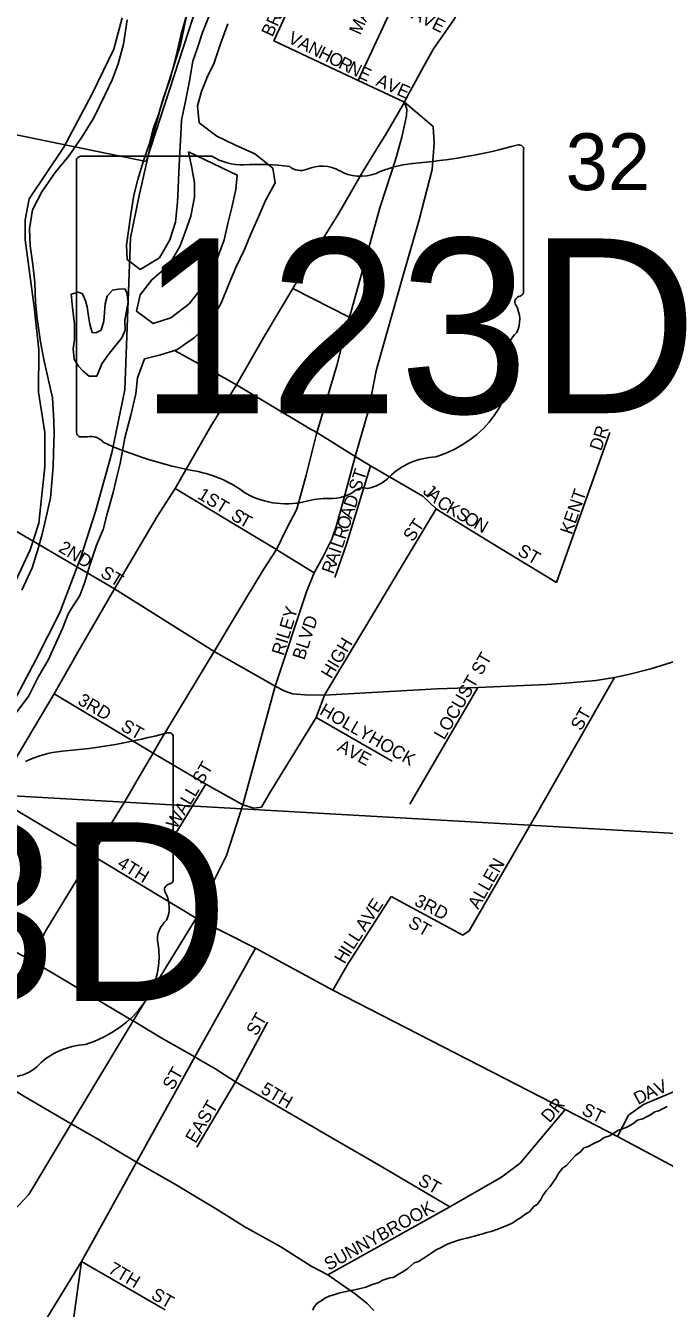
# Model space of a CAD drawing. Extents: x 0 to 1064, y 0 to 440.
# Drawn here: x 161.9 to 169.43, y 373.56 to 388.69 of the extents above; entities that cross this region are included whole.
import ezdxf

# ---------------------------------------------------------------- set-up
doc = ezdxf.new("R2010")
doc.units = 0
for name, color, linetype in [('GM_X_City_Street', 7, 'Continuous'), ('GM_X_City_Street_Text', 7, 'Continuous'), ('GM_X_Corporation', 7, 'Continuous'), ('GM_X_Major_River', 7, 'Continuous'), ('GM_X_Minor_River', 7, 'Continuous'), ('GM_X_Section', 7, 'Continuous'), ('GM_X_Section_Text', 7, 'Continuous'), ('GM_X_State_Location', 7, 'Continuous'), ('GM_X_State_Route', 7, 'Continuous'), ('GM_X_State_Shield', 7, 'Continuous')]:
    doc.layers.add(name, color=color, linetype=linetype)

msp = doc.modelspace()

# ---------------------------------------------------------------- linework, layer by layer
at = {"layer": 'GM_X_City_Street'}
for points in [[(164.828, 388.512), (165.095, 389.096), (165.372, 389.698), (165.515, 390.008), (165.643, 390.503), (165.705, 390.776), (165.822, 391.092), (165.953, 391.409), (166.152, 391.937), (166.284, 392.339), (166.649, 393.289)], [(165.823, 388.041), (166.303, 389.077), (166.72, 390.008)], [(164.828, 388.512), (165.823, 388.041), (166.368, 387.787)], [(164.846, 380.9), (165.213, 382.012), (165.303, 382.234), (165.412, 382.427), (165.511, 382.634), (165.562, 382.782), (165.644, 383.067), (165.788, 383.609), (165.944, 384.152), (166.036, 384.62), (166.089, 384.814), (166.223, 385.287), (166.351, 385.733), (166.543, 386.4), (166.696, 386.993), (166.718, 387.299), (166.708, 387.5), (166.368, 387.787)], [(165.053, 385.588), (165.719, 385.252)], [(163.665, 384.853), (164.242, 384.535)], [(164.242, 384.535), (164.388, 384.455), (165.21, 383.961), (165.234, 383.948)], [(165.234, 383.948), (165.337, 383.892), (165.788, 383.609), (165.936, 383.519)], [(168.163, 382.121), (168.79, 383.891)], [(165.547, 382.179), (165.687, 382.573), (165.969, 383.499)], [(165.936, 383.519), (165.969, 383.499), (166.586, 383.139), (166.742, 382.991), (166.759, 382.98)], [(163.665, 383.232), (164.308, 382.842), (164.349, 382.818)], [(165.432, 380.8), (166.742, 382.991)], [(166.759, 382.98), (167.394, 382.59), (168.163, 382.121)], [(162.948, 382.047), (161.595, 382.838)], [(164.349, 382.818), (164.86, 382.511), (164.896, 382.488)], [(164.896, 382.488), (165.303, 382.234)], [(167.059, 377.964), (167.134, 378.013), (167.925, 379.391), (168.846, 381)], [(162.236, 380.807), (163.405, 380.11), (164.026, 379.742), (164.462, 379.5)], [(163.911, 378.161), (164.121, 378.604), (164.271, 378.9), (164.462, 379.5), (164.846, 380.9)], [(166.434, 379.509), (167.234, 380.884)], [(164.462, 379.5), (164.591, 379.46), (164.683, 379.473), (164.774, 379.631), (165.328, 380.53), (165.426, 380.791), (165.432, 380.8)], [(165.328, 380.53), (166.223, 380.015)], [(161.515, 379.598), (162.682, 378.906), (163.911, 378.161), (164.612, 377.807), (165.523, 377.313), (168.266, 375.904), (168.882, 375.589), (170.126, 374.923), (171.448, 374.24), (172.31, 373.804), (172.559, 373.667), (172.84, 373.543), (174.387, 373.333), (174.992, 373.255), (175.861, 373.155), (177.972, 372.901), (178.741, 372.789), (179.647, 372.661), (180.36, 372.518), (180.767, 372.42), (181.114, 372.292), (181.801, 372.009), (182.536, 371.675), (183.103, 371.432)], [(163.686, 379.185), (164.026, 379.742)], [(165.721, 377.65), (166.211, 378.419)], [(166.211, 378.419), (167.059, 377.964)], [(160.72, 378.319), (161.949, 377.676), (163.127, 376.976)], [(168.882, 375.589), (169.011, 375.838), (169.189, 375.963), (171.988, 377.149), (172.208, 377.243), (172.589, 377.535), (172.77, 377.755), (173.001, 378.018), (173.218, 378.202), (173.393, 378.303), (173.414, 378.308)], [(162.438, 375.738), (162.438, 375.738), (163.17, 376.951), (163.911, 378.161)], [(163.283, 375.417), (163.509, 375.822), (163.895, 376.526), (164.612, 377.807)], [(165.523, 377.313), (165.706, 377.626), (165.721, 377.65)], [(163.127, 376.976), (163.17, 376.951), (163.501, 376.752), (163.895, 376.526), (163.967, 376.484)], [(163.919, 375.461), (164.375, 376.233), (164.753, 376.937)], [(163.967, 376.484), (164.131, 376.389), (164.375, 376.233), (165.352, 375.668), (165.364, 375.66)], [(165.465, 373.954), (166.905, 374.759), (167.514, 375.107), (167.734, 375.274), (168.266, 375.904)], [(160.982, 373.85), (161.45, 374.387), (161.94, 374.902), (162.438, 375.738)], [(165.364, 375.66), (166.065, 375.252)], [(162.695, 374.353), (163.209, 375.286), (163.283, 375.417)], [(166.065, 375.252), (166.112, 375.225), (166.905, 374.759)], [(161.354, 372.147), (162.562, 374.112), (162.695, 374.353)], [(162.144, 371.267), (162.292, 372.179), (162.562, 374.112)], [(162.562, 374.112), (163.546, 373.543)]]:
    msp.add_lwpolyline(points, dxfattribs=at)
at = {"layer": 'GM_X_Corporation'}
msp.add_lwpolyline([(155.357, 388.724), (163.323, 387.088), (165.467, 393.673)], dxfattribs=at)
at = {"layer": 'GM_X_Major_River'}
for points in [[(161.756, 380.537), (161.938, 380.787), (162.054, 381.015), (162.168, 381.207), (162.239, 381.363), (162.335, 381.58), (162.407, 381.76), (162.54, 381.97), (162.598, 382.126), (162.658, 382.325), (162.737, 382.561), (162.815, 382.747), (162.868, 382.946), (162.935, 383.182), (162.976, 383.369), (163.017, 383.526), (163.073, 383.829), (163.141, 384.094), (163.202, 384.348), (163.219, 384.536), (163.304, 384.759), (163.493, 384.809), (163.683, 384.865), (163.893, 385.012), (164.073, 385.189), (164.207, 385.417), (164.297, 385.64), (164.382, 385.838), (164.484, 386.048), (164.555, 386.223), (164.646, 386.433), (164.73, 386.626), (164.844, 386.836), (164.818, 387.007), (164.604, 387.176), (164.377, 387.279), (164.155, 387.388), (163.947, 387.545), (163.928, 387.746), (163.974, 387.915), (164.046, 388.09), (164.123, 388.252), (164.201, 388.475), (164.286, 388.71)], [(163.098, 388.758), (163.055, 388.473), (162.994, 388.238), (162.922, 388.051), (162.839, 387.877), (162.704, 387.601), (162.565, 387.373), (162.414, 387.158), (162.251, 386.956), (162.093, 386.729), (161.984, 386.519), (161.948, 386.295), (161.955, 386.094), (161.986, 385.874), (162.01, 385.655), (162.017, 385.424), (162.036, 385.235), (162.077, 384.96), (162.12, 384.734), (162.169, 384.508), (162.218, 384.3), (162.235, 384.026), (162.237, 383.874), (162.231, 383.649), (162.227, 383.491), (162.21, 383.303), (162.193, 383.121), (162.152, 382.928), (162.097, 382.692), (162.05, 382.523), (161.978, 382.294), (161.855, 382.03)], [(163.791, 388.783), (163.737, 388.59), (163.689, 388.385), (163.649, 388.227), (163.608, 388.07), (163.523, 387.829), (163.47, 387.636), (163.405, 387.474), (163.357, 387.287), (163.292, 387.094), (163.225, 386.876), (163.178, 386.689), (163.142, 386.465), (163.113, 386.271), (163.09, 386.102), (163.098, 385.931), (163.252, 385.812), (163.48, 385.952), (163.601, 386.162), (163.667, 386.373), (163.692, 386.609), (163.702, 386.773), (163.707, 386.962), (163.719, 387.192), (163.731, 387.411), (163.741, 387.575), (163.783, 387.78), (163.831, 388.016), (163.874, 388.27), (163.927, 388.427), (163.986, 388.608), (164.064, 388.807)], [(163.822, 387.202), (163.86, 387.012), (163.892, 386.835), (163.893, 386.665), (163.851, 386.441), (163.779, 386.242), (163.721, 386.086), (163.594, 385.87), (163.389, 385.693), (163.251, 385.514), (163.209, 385.321), (163.406, 385.176), (163.614, 385.244), (163.83, 385.408), (163.975, 385.593), (164.089, 385.791), (164.166, 385.953), (164.244, 386.164), (164.286, 386.357), (164.333, 386.545), (164.381, 386.756)], [(164.381, 386.756), (164.398, 386.926), (163.822, 387.202)], [(163.037, 385.009), (163.076, 385.099), (163.073, 385.215), (163.109, 385.427), (163.094, 385.542), (163.07, 385.586), (162.998, 385.581), (162.924, 385.571), (162.862, 385.5), (162.841, 385.409), (162.833, 385.306), (162.824, 385.203), (162.791, 385.1), (162.729, 385.065), (162.687, 385.072), (162.659, 385.17), (162.643, 385.262), (162.628, 385.372), (162.606, 385.445), (162.571, 385.525), (162.523, 385.545), (162.438, 385.523)], [(162.438, 385.523), (162.452, 385.364), (162.477, 385.169), (162.478, 384.987), (162.463, 384.877), (162.472, 384.756), (162.525, 384.675), (162.578, 384.613), (162.649, 384.557), (162.74, 384.554), (162.799, 384.699), (162.874, 384.806), (162.968, 384.926), (163.037, 385.009)]]:
    msp.add_lwpolyline(points, dxfattribs=at)
at = {"layer": 'GM_X_Minor_River'}
for points in [[(167.802, 374.677), (167.845, 374.7), (167.895, 374.76), (167.938, 374.79), (167.976, 374.844), (168.001, 374.892), (168.039, 374.946), (168.088, 374.999), (168.132, 375.059), (168.157, 375.101), (168.183, 375.149), (168.233, 375.215), (168.282, 375.244), (168.344, 375.316), (168.388, 375.364), (168.449, 375.411), (168.487, 375.453), (168.529, 375.464), (168.603, 375.505), (168.677, 375.54), (168.726, 375.575), (168.781, 375.592), (168.824, 375.616), (168.886, 375.657), (168.953, 375.68), (169.002, 375.703), (169.063, 375.738), (169.119, 375.78), (169.18, 375.797), (169.223, 375.82), (169.272, 375.843), (169.321, 375.879), (169.37, 375.89), (169.419, 375.919), (169.468, 375.942)], [(165.283, 373.54), (165.308, 373.582), (165.34, 373.623), (165.383, 373.647), (165.432, 373.682), (165.481, 373.706), (165.548, 373.722), (165.597, 373.74), (165.646, 373.751), (165.719, 373.767), (165.78, 373.778), (165.835, 373.789), (165.914, 373.812), (166, 373.846), (166.061, 373.863), (166.116, 373.892), (166.196, 373.921), (166.238, 373.926), (166.306, 373.967), (166.349, 373.991), (166.411, 374.032), (166.485, 374.097), (166.534, 374.115), (166.608, 374.162), (166.681, 374.209), (166.743, 374.25), (166.804, 374.279), (166.866, 374.314), (166.939, 374.343), (166.994, 374.36), (167.049, 374.377), (167.104, 374.388), (167.147, 374.399), (167.196, 374.41), (167.245, 374.428), (167.293, 374.439), (167.342, 374.456), (167.391, 374.467), (167.458, 374.49), (167.519, 374.513), (167.587, 374.542), (167.648, 374.571), (167.691, 374.6), (167.74, 374.63), (167.802, 374.677)]]:
    msp.add_lwpolyline(points, dxfattribs=at)
at = {"layer": 'GM_X_Section'}
for points in [[(174.69, 395.328), (173.24, 378.953), (161.194, 379.638), (161.24, 379.825), (161.654, 380.519), (162.02, 381.209), (162.303, 381.767), (162.553, 382.422), (162.727, 382.958), (162.917, 383.651), (163.071, 384.393), (163.138, 386.186), (163.239, 386.687), (163.391, 387.344), (163.49, 387.718), (163.729, 388.465), (163.816, 388.881)], [(163.038, 388.781), (162.94, 388.414), (162.687, 387.885), (162.353, 387.256), (161.941, 386.646), (161.894, 386.399), (161.895, 386.162), (162, 385.372), (162.057, 384.868), (162.053, 384.365), (162.128, 383.891), (162.126, 383.485), (162.058, 382.82), (161.955, 382.507), (161.632, 381.816), (161.242, 381.115), (160.83, 380.499), (160.589, 380.262), (160.43, 380.223), (160.237, 380.281), (160.018, 380.498), (160.024, 380.8), (160.036, 390.151)]]:
    msp.add_lwpolyline(points, dxfattribs=at)
msp.add_lwpolyline([(173.24, 378.953), (171.779, 362.681), (154.997, 363.776), (155.935, 373.677), (156.378, 374.577), (156.573, 375.555), (156.756, 375.891), (157.25, 376.081), (157.673, 376.303), (158.214, 376.674), (158.798, 377.128), (159.365, 377.596), (159.885, 378.1), (160.442, 378.683), (160.665, 378.927), (160.889, 379.256), (161.065, 379.537), (161.194, 379.638)], close=True, dxfattribs=at)
at = {"layer": 'GM_X_State_Route'}
for points in [[(166.599, 388.212), (166.71, 388.416), (166.958, 388.771), (167.02, 388.896)], [(166.393, 387.631), (166.398, 387.706), (166.368, 387.787), (166.395, 387.839), (166.48, 387.994), (166.599, 388.212)], [(166.368, 387.787), (166.14, 387.395), (166.066, 387.275)], [(166.281, 387.161), (166.339, 387.375), (166.393, 387.626), (166.393, 387.631)], [(166.066, 387.275), (166.022, 387.204), (165.876, 386.961), (165.59, 386.472), (165.336, 386.061), (165.053, 385.588), (164.725, 385.044), (164.388, 384.455), (164.085, 383.965), (163.665, 383.232), (163.451, 382.901), (162.948, 382.047)], [(165.735, 385.308), (165.928, 386), (166.08, 386.539), (166.216, 386.963), (166.28, 387.158), (166.281, 387.161)], [(165.343, 383.913), (165.572, 384.683), (165.719, 385.252), (165.735, 385.308)], [(164.126, 381.308), (164.387, 381.747), (164.707, 382.275), (164.86, 382.511), (164.975, 382.745), (165.1, 382.987), (165.209, 383.388), (165.337, 383.892), (165.343, 383.913)], [(162.948, 382.047), (162.515, 381.302), (162.236, 380.807), (161.515, 379.598), (160.906, 378.636), (160.763, 378.391)], [(164.126, 381.308), (162.948, 382.047)], [(166.875, 380.871), (167.234, 380.884), (168.048, 380.92), (168.267, 380.933), (168.449, 380.949), (168.627, 380.966), (168.846, 381), (169.026, 381.04), (169.274, 381.102), (169.995, 381.326), (170.583, 381.519), (171.84, 381.946)], [(163.297, 379.925), (163.405, 380.11), (163.488, 380.253), (164.126, 381.308)], [(164.126, 381.308), (164.126, 381.308), (164.846, 380.9), (164.959, 380.84), (165.05, 380.809), (165.194, 380.796), (165.426, 380.791), (166.753, 380.867), (166.875, 380.871)], [(161.233, 376.459), (161.658, 377.163), (161.949, 377.676), (162.149, 378.028), (162.595, 378.765), (162.682, 378.906), (163.072, 379.539), (163.297, 379.925)], [(164.499, 374.516), (164.139, 374.74), (163.669, 375.02), (163.209, 375.286), (162.76, 375.551), (162.438, 375.738), (161.879, 376.065), (161.233, 376.459)], [(165.457, 373.958), (165.27, 374.057), (164.913, 374.285), (164.513, 374.508), (164.499, 374.516)], [(166.009, 373.536), (165.928, 373.617), (165.793, 373.729), (165.675, 373.81), (165.465, 373.954), (165.457, 373.958)]]:
    msp.add_lwpolyline(points, dxfattribs=at)
at = {"layer": 'GM_X_State_Shield'}
for p, q in [((167.775, 385.554), (167.775, 387.229)), ((162.502, 387.095), (162.502, 383.893)), ((164.098, 387.15), (162.554, 387.15)), ((167.775, 385.555), (167.775, 385.554)), ((163.642, 378.621), (163.642, 380.296)), ((163.642, 378.621), (163.642, 378.621))]:
    msp.add_line(p, q, dxfattribs=at)
for centre, major_axis, start_param, end_param in [((165.897, 391.515), (5.592, 0), 4.814394, 5.042369), ((167.717, 387.236), (0.0587, 0), 6.141152, 7.989035), ((162.562, 387.102), (0.0611, 0), 1.712693, 3.28349), ((164.466, 387.522), (0.593, 0), 4.042523, 4.731795), ((164.663, 385.352), (2.127, 0), 1.404758, 1.657858), ((165.145, 387.118), (0.171, 0), 3.836095, 5.185415), ((165.396, 386.748), (0.355, 0), 0.950623, 2.079405), ((166.61, 386.172), (1.125, 0), 1.699011, 2.107814), ((165.855, 387.256), (0.428, 0), 4.081561, 5.145723), ((167.762, 385.431), (0.0909, 0), 1.883978, 3.671073), ((167.713, 385.548), (0.0628, 0), 5.05454, 6.418171), ((167.184, 385.22), (0.545, 0), 5.934695, 6.695948), ((167.986, 384.853), (0.397, 0), 2.387724, 3.262537), ((166.21, 384.64), (1.399, 0), 5.101752, 6.440018), ((162.563, 383.886), (0.0616, 0), 3.00124, 4.508301), ((162.572, 384.214), (0.47, 0), 4.665946, 4.897461), ((162.669, 383.708), (0.17, 0), 0.519207, 1.627899), ((164.81, 386.585), (4.038, 0), 4.195997, 4.488961), ((166.8, 382.994), (0.766, 0), 1.647645, 2.488434), ((163.606, 382.454), (1.264, 0), 0.823519, 1.323587), ((165.881, 383.142), (0.12, 0), 1.147584, 2.315152), ((165.829, 383.583), (0.452, 0), 4.937069, 5.64225), ((164.972, 383.692), (0.802, 0), 4.026481, 4.996735), ((165.436, 382.585), (0.659, 0), 1.495662, 1.94098), ((165.494, 383.453), (0.427, 0), 4.691044, 5.507374), ((161.764, 384.582), (5.592, 0), 4.814394, 5.042369), ((163.584, 380.303), (0.0587, 0), 6.141152, 7.989035), ((162.477, 379.239), (1.125, 0), 1.699011, 2.107814), ((163.629, 378.498), (0.0909, 0), 1.883978, 3.671073), ((163.579, 378.615), (0.0628, 0), 5.05454, 6.418171), ((163.051, 378.286), (0.545, 0), 5.934695, 6.695948), ((163.852, 377.92), (0.397, 0), 2.387724, 3.262537), ((162.077, 377.707), (1.399, 0), 5.101752, 6.440018), ((162.667, 376.061), (0.766, 0), 1.647645, 2.488434), ((161.696, 376.649), (0.452, 0), 4.937069, 5.64225)]:
    msp.add_ellipse(centre, major_axis=major_axis, ratio=0.8, start_param=start_param, end_param=end_param, dxfattribs=at)

# ---------------------------------------------------------------- texts
at = {"layer": 'GM_X_City_Street_Text'}
for s, height, rotation, p in [('MAXWELL', 0.1515, 65.9568, (165.847, 388.571)), ('BRIDGE', 0.1515, 64.9119, (164.811, 388.548)), ('AVE', 0.1515, 333.435, (166.439, 388.782)), ('V', 0.152, 333.4936, (164.983, 388.495)), ('A', 0.152, 333.5204, (165.102, 388.435)), ('N', 0.152, 333.4936, (165.221, 388.376)), ('H', 0.152, 333.5055, (165.341, 388.316)), ('O', 0.152, 333.4936, (165.46, 388.257)), ('R', 0.152, 333.5103, (165.579, 388.197)), ('N', 0.152, 333.5204, (165.687, 388.144)), ('E', 0.152, 335.5449, (165.811, 388.082)), ('AVE', 0.1515, 336.036, (166.021, 387.989)), ('DR', 0.1515, 71.5687, (168.69, 383.665)), ('ST', 0.1515, 71.5738, (165.849, 383.185)), ('J', 0.152, 317.2264, (166.576, 383.184)), ('KENT', 0.1515, 71.0774, (168.343, 382.678)), ('1ST', 0.1515, 329.0346, (163.918, 383.12)), ('D', 0.152, 72.3877, (165.791, 382.989)), ('A', 0.152, 317.2264, (166.625, 383.138)), ('C', 0.152, 324.131, (166.738, 383.035)), ('K', 0.152, 330.2427, (166.85, 382.955)), ('S', 0.152, 327.204, (164.309, 382.877)), ('T', 0.152, 331.0018, (164.408, 382.814)), ('A', 0.152, 72.4086, (165.75, 382.862)), ('S', 0.152, 330.2799, (166.966, 382.889)), ('O', 0.152, 330.266, (167.059, 382.836)), ('R', 0.152, 72.2288, (165.673, 382.62)), ('O', 0.152, 72.4197, (165.71, 382.735)), ('ST', 0.1515, 55.2978, (166.466, 382.592)), ('N', 0.152, 330.2427, (167.174, 382.77)), ('L', 0.152, 71.1114, (165.638, 382.516)), ('2ND', 0.1515, 328.6701, (162.278, 382.494)), ('I', 0.152, 70.3756, (165.615, 382.451)), ('ST', 0.1515, 330.245, (167.691, 382.454)), ('R', 0.152, 70.3592, (165.53, 382.212)), ('A', 0.152, 70.3893, (165.57, 382.325)), ('ST', 0.1515, 328.4075, (162.771, 382.2)), ('RILEY', 0.1515, 72.8965, (164.943, 381.251)), ('BLVD', 0.1515, 72.0306, (165.188, 381.199)), ('HIGH', 0.1515, 59.033, (165.505, 380.977)), ('LOCUST ST', 0.1515, 59.9632, (166.838, 380.257)), ('3RD', 0.1515, 329.4191, (162.504, 380.694)), ('HOLLYHOCK', 0.1515, 330.1736, (165.357, 380.574)), ('ST', 0.1515, 60.2568, (168.452, 380.363)), ('ST', 0.1515, 330.2686, (163.011, 380.387)), ('AVE', 0.1515, 331.6967, (165.566, 380.145)), ('WALL ST', 0.1515, 59.5335, (163.678, 379.204)), ('4TH', 0.1515, 328.2394, (162.971, 378.774)), ('ALLEN', 0.1515, 60.1029, (167.238, 378.257)), ('E', 0.152, 56.5524, (166.052, 378.216)), ('3RD', 0.1515, 332.4439, (166.476, 378.321)), ('V', 0.152, 56.5766, (165.979, 378.105)), ('A', 0.152, 56.5811, (165.905, 377.994)), ('ST', 0.1515, 330.2686, (166.401, 378.068)), ('L', 0.152, 56.5749, (165.824, 377.871)), ('H', 0.152, 59.561, (165.663, 377.613)), ('I', 0.152, 57.1228, (165.73, 377.727)), ('L', 0.152, 56.5752, (165.766, 377.782)), ('ST', 0.1515, 60.245, (164.625, 376.764)), ('ST', 0.1515, 60.2568, (163.638, 376.124)), ('V', 0.152, 24.0912, (169.361, 376.073)), ('5TH', 0.1515, 329.4235, (164.664, 376.107)), ('D', 0.152, 27.6404, (169.124, 375.958)), ('A', 0.152, 24.3752, (169.24, 376.019)), ('EAST', 0.1515, 59.0384, (163.905, 375.497)), ('DR', 0.1515, 49.4051, (168.081, 375.741)), ('ST', 0.1515, 333.4474, (168.449, 375.855)), ('ST', 0.1515, 330.245, (166.517, 375.028)), ('SUNNYBROOK', 0.1515, 29.2266, (165.476, 374.001)), ('7TH', 0.1515, 329.4191, (162.864, 373.987)), ('ST', 0.1515, 330.2753, (163.37, 373.681))]:
    msp.add_text(s, height=height, rotation=rotation, dxfattribs=at).set_placement(p)
at = {"layer": 'GM_X_Section_Text'}
msp.add_text('32', height=0.6697, rotation=0, dxfattribs=at).set_placement((168.27, 386.75))
at = {"layer": 'GM_X_State_Location'}
for s in ['s', 'r']:
    msp.add_text(s, height=0.00303, dxfattribs=at).set_placement((165.079, 385.281))
msp.add_text('123D', height=0.00303, rotation=0, dxfattribs=at).set_placement((163.796, 385.148))
at = {"layer": 'GM_X_State_Shield'}
for s, height, p in [('123D', 2.0606, (163.239, 384.119)), ('73D', 2.1094, (159.129, 377.185))]:
    msp.add_text(s, height=height, dxfattribs=at).set_placement(p)

doc.saveas('drawing.dxf')
